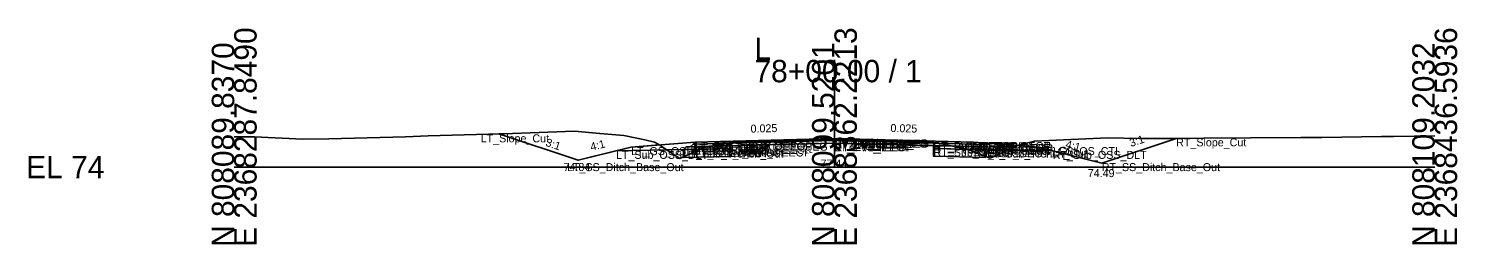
# Model space of a CAD drawing. Extents: x -26 to 8153, y -10 to 9520.
# Drawn here: x 6974.3 to 7152.8, y 8490.3 to 8517.3 of the extents above; entities that cross this region are included whole.
import ezdxf

# ---------------------------------------------------------------- set-up
doc = ezdxf.new("R2010")
doc.units = 0
for name, color, linetype in [('Exist CMT Pavement', 7, 'Continuous'), ('Exist Cross Section Cell', 7, 'Continuous'), ('Exist XS Center Line Elevation Label', 7, 'Continuous'), ('Exist XS Ground Line', 7, 'Continuous'), ('Prop CMT Pvmt Course 1', 7, 'Continuous'), ('Prop CMT Pvmt Course 1 Wedge', 7, 'Continuous'), ('Prop CMT Pvmt Course 2', 7, 'Continuous'), ('Prop CMT Pvmt Course 2 Wedge', 7, 'Continuous'), ('Prop CMT Pvmt Course 3', 7, 'Continuous'), ('Prop CMT Pvmt Course 3 Wedge', 7, 'Continuous'), ('Prop CMT Pvmt Surface', 7, 'Continuous'), ('Prop CMT Pvmt Surface Shoulder', 7, 'Continuous'), ('Prop CMT Pvmt Wedge Surface 1', 7, 'Continuous'), ('Prop CMT Pvmt Wedge Surface 2', 7, 'Continuous'), ('Prop CMT Pvmt Wedge Surface 3', 7, 'Continuous'), ('Prop CMT Shallow Undercut', 7, 'Continuous'), ('Prop CMT Shallow Undercut Boundary', 7, 'Continuous'), ('Prop CMT Shld Paved Course 1', 7, 'Continuous'), ('Prop CMT Shld Paved Course 2', 7, 'Continuous'), ('Prop CMT Shld Paved Course 3', 7, 'Continuous'), ('Prop CMT Slope Grass', 7, 'Continuous'), ('Prop CMT Subgrade Earthwork', 7, 'Continuous'), ('Prop XS Ditch Standard Text', 7, 'Continuous'), ('Prop XS Earthwork Shape', 7, 'Continuous'), ('Prop XS SE Text', 7, 'Continuous'), ('Prop XS Side Slope Text', 7, 'Continuous'), ('Prop XS Subgrade Earthwork', 7, 'Continuous'), ('Scratch_Level_2', 7, 'Continuous'), ('Scratch_Level_6', 7, 'Continuous')]:
    doc.layers.add(name, color=color, linetype=linetype)

msp = doc.modelspace()

# ---------------------------------------------------------------- linework, layer by layer
at = {"layer": 'Exist CMT Pavement'}
for p, q in [((7061.9, 8503.05), (7074.66, 8503.44)), ((7074.66, 8503.44), (7075, 8503.44)), ((7075, 8503.44), (7075.3, 8503.45)), ((7075.3, 8503.45), (7086.52, 8503.11)), ((7086.52, 8503.11), (7087.38, 8503.09))]:
    msp.add_line(p, q, dxfattribs=at)
at = {"layer": 'Exist Cross Section Cell'}
for p, q in [((7075, 8500), (7075, 8513.41)), ((7000, 8500), (7075, 8500)), ((7075, 8500), (7150, 8500))]:
    msp.add_line(p, q, dxfattribs=at)
at = {"layer": 'Exist XS Ground Line'}
for p, q in [((7000, 8503.77), (7001.16, 8503.78)), ((7001.16, 8503.78), (7002.17, 8503.8)), ((7002.17, 8503.8), (7002.54, 8503.78)), ((7002.54, 8503.78), (7008.58, 8503.47)), ((7008.58, 8503.47), (7011.84, 8503.53)), ((7011.84, 8503.53), (7021.4, 8503.78)), ((7021.4, 8503.78), (7024.25, 8503.89)), ((7024.25, 8503.89), (7034.78, 8504.21)), ((7034.78, 8504.21), (7042.51, 8504.47)), ((7042.51, 8504.47), (7045.67, 8504.19)), ((7045.67, 8504.19), (7048.67, 8503.96)), ((7048.67, 8503.96), (7051.3, 8503.4)), ((7101.79, 8503.31), (7109.14, 8503.64)), ((7109.14, 8503.64), (7113.1, 8503.59)), ((7113.1, 8503.59), (7116.18, 8503.58)), ((7116.18, 8503.58), (7121.16, 8503.62)), ((7121.16, 8503.62), (7126.99, 8503.65)), ((7126.99, 8503.65), (7133.27, 8503.69)), ((7133.27, 8503.69), (7135.91, 8503.7)), ((7135.91, 8503.7), (7143.35, 8503.84)), ((7143.35, 8503.84), (7144.84, 8503.84)), ((7144.84, 8503.84), (7150, 8503.9)), ((7051.3, 8503.4), (7052.53, 8503.13)), ((7052.53, 8503.13), (7052.98, 8502.85)), ((7052.98, 8502.85), (7055.69, 8501.08)), ((7055.69, 8501.08), (7058.82, 8502.5)), ((7058.82, 8502.5), (7061.9, 8503.05)), ((7061.9, 8503.05), (7074.66, 8503.44)), ((7074.66, 8503.44), (7075, 8503.44)), ((7075, 8503.44), (7075.3, 8503.45)), ((7075.3, 8503.45), (7086.52, 8503.11)), ((7086.52, 8503.11), (7087.38, 8503.09)), ((7087.38, 8503.09), (7087.77, 8503)), ((7087.77, 8503), (7088.13, 8502.93)), ((7088.13, 8502.93), (7091.21, 8502.33)), ((7091.21, 8502.33), (7091.93, 8502.13)), ((7091.93, 8502.13), (7094.47, 8501.11)), ((7094.47, 8501.11), (7096.45, 8502.02)), ((7096.45, 8502.02), (7096.91, 8502.36)), ((7096.91, 8502.36), (7097.55, 8502.61)), ((7097.55, 8502.61), (7099.98, 8503.24)), ((7099.98, 8503.24), (7101.79, 8503.31))]:
    msp.add_line(p, q, dxfattribs=at)
at = {"layer": 'Prop CMT Pvmt Course 1'}
for points in [[(7075, 8503.56), (7057.58, 8503.13)], [(7075, 8503.31), (7075, 8503.56)], [(7075, 8503.56), (7092.39, 8503.13)], [(7075, 8503.31), (7075, 8503.56)], [(7057.58, 8503.13), (7057.58, 8502.88)], [(7057.58, 8502.88), (7061.9, 8502.98)], [(7061.9, 8503.11), (7075, 8503.44)], [(7061.9, 8502.98), (7061.9, 8503.11)], [(7075, 8503.44), (7075, 8503.31), (7075, 8503.31)], [(7087.38, 8503.13), (7075, 8503.44)], [(7075, 8503.44), (7075, 8503.31), (7075, 8503.31)], [(7087.38, 8503), (7087.38, 8503.13)], [(7092.39, 8502.88), (7087.38, 8503)], [(7092.39, 8503.13), (7092.39, 8502.88)]]:
    msp.add_lwpolyline(points, dxfattribs=at)
at = {"layer": 'Prop CMT Pvmt Course 1 Wedge'}
for points in [[(7075, 8503.44), (7061.9, 8503.11)], [(7075, 8503.44), (7087.38, 8503.13)]]:
    msp.add_lwpolyline(points, dxfattribs=at)
at = {"layer": 'Prop CMT Pvmt Course 2'}
for points in [[(7061.9, 8502.98), (7057.58, 8502.88)], [(7057.58, 8502.88), (7057.58, 8502.55)], [(7057.58, 8502.55), (7061.9, 8502.65)], [(7061.9, 8502.65), (7061.9, 8502.98)], [(7087.38, 8502.67), (7087.38, 8503)], [(7087.38, 8503), (7092.39, 8502.88)], [(7092.39, 8502.55), (7087.38, 8502.67)], [(7092.39, 8502.88), (7092.39, 8502.55)]]:
    msp.add_lwpolyline(points, dxfattribs=at)
at = {"layer": 'Prop CMT Pvmt Course 2 Wedge'}
for points in [[(7075, 8503.31), (7061.9, 8502.98)], [(7075, 8503.31), (7087.38, 8503)]]:
    msp.add_lwpolyline(points, dxfattribs=at)
at = {"layer": 'Prop CMT Pvmt Course 3'}
for points in [[(7061.9, 8502.65), (7057.58, 8502.55)], [(7057.58, 8502.55), (7057.58, 8502.21)], [(7057.58, 8502.21), (7061.9, 8502.32)], [(7061.9, 8502.32), (7061.9, 8502.65)], [(7087.38, 8502.67), (7092.39, 8502.55)], [(7087.38, 8502.34), (7087.38, 8502.67)], [(7092.39, 8502.21), (7087.38, 8502.34)], [(7092.39, 8502.55), (7092.39, 8502.21)]]:
    msp.add_lwpolyline(points, dxfattribs=at)
at = {"layer": 'Prop CMT Pvmt Course 3 Wedge'}
for points in [[(7075, 8502.98), (7061.9, 8502.65)], [(7075, 8502.98), (7087.38, 8502.67)]]:
    msp.add_lwpolyline(points, dxfattribs=at)
at = {"layer": 'Prop CMT Pvmt Surface'}
for points in [[(7075, 8503.56), (7057.58, 8503.13)], [(7075, 8503.56), (7092.39, 8503.13)]]:
    msp.add_lwpolyline(points, dxfattribs=at)
at = {"layer": 'Prop CMT Pvmt Surface Shoulder'}
for points in [[(7057.58, 8503.13), (7057.58, 8503.13)], [(7092.39, 8503.13), (7092.39, 8503.13)]]:
    msp.add_lwpolyline(points, dxfattribs=at)
at = {"layer": 'Prop CMT Pvmt Wedge Surface 1'}
for points in [[(7057.58, 8502.88), (7057.58, 8503.13)], [(7061.9, 8502.98), (7057.58, 8502.88)], [(7075, 8503.44), (7061.9, 8503.11)], [(7061.9, 8503.11), (7061.9, 8502.98)], [(7075, 8503.44), (7087.38, 8503.13)], [(7087.38, 8503.13), (7087.38, 8503)], [(7087.38, 8503), (7092.39, 8502.88)], [(7092.39, 8502.88), (7092.39, 8503.13)]]:
    msp.add_lwpolyline(points, dxfattribs=at)
at = {"layer": 'Prop CMT Pvmt Wedge Surface 2'}
for points in [[(7075, 8503.31), (7057.58, 8502.88)], [(7057.58, 8502.88), (7057.58, 8503.13)], [(7075, 8503.31), (7092.39, 8502.88)], [(7092.39, 8502.88), (7092.39, 8503.13)]]:
    msp.add_lwpolyline(points, dxfattribs=at)
at = {"layer": 'Prop CMT Pvmt Wedge Surface 3'}
for points in [[(7057.58, 8502.55), (7057.58, 8503.13)], [(7075, 8502.98), (7057.58, 8502.55)], [(7075, 8502.98), (7092.39, 8502.55)], [(7092.39, 8502.55), (7092.39, 8503.13)]]:
    msp.add_lwpolyline(points, dxfattribs=at)
at = {"layer": 'Prop CMT Shallow Undercut'}
for points in [[(7056.15, 8501.29), (7056.15, 8501.19), (7061.9, 8501.32), (7061.9, 8502.32), (7058.23, 8502.23)], [(7091.93, 8502.13), (7093.82, 8501.37), (7093.82, 8501.19), (7087.38, 8501.34), (7087.38, 8502.34), (7091.54, 8502.24)]]:
    msp.add_lwpolyline(points, close=True, dxfattribs=at)
at = {"layer": 'Prop CMT Shallow Undercut Boundary'}
for p, q in [((7056.15, 8502.19), (7056.15, 8501.19)), ((7061.9, 8502.32), (7061.9, 8501.32)), ((7087.38, 8502.34), (7087.38, 8501.34)), ((7093.82, 8502.19), (7093.82, 8501.19)), ((7056.15, 8501.19), (7061.9, 8501.32)), ((7093.82, 8501.19), (7087.38, 8501.34))]:
    msp.add_line(p, q, dxfattribs=at)
at = {"layer": 'Prop CMT Shld Paved Course 1'}
for points in [[(7057.58, 8503.13), (7057.33, 8502.87)], [(7057.33, 8502.87), (7057.58, 8502.88)], [(7057.58, 8503.13), (7057.58, 8503.13)], [(7057.58, 8502.88), (7057.58, 8503.13)], [(7092.39, 8503.13), (7092.39, 8503.13)], [(7092.39, 8503.13), (7092.64, 8502.87)], [(7092.39, 8502.88), (7092.39, 8503.13)], [(7092.64, 8502.87), (7092.39, 8502.88)]]:
    msp.add_lwpolyline(points, dxfattribs=at)
at = {"layer": 'Prop CMT Shld Paved Course 2'}
for points in [[(7057.58, 8502.88), (7057.33, 8502.87), (7056.99, 8502.54)], [(7056.99, 8502.54), (7057.58, 8502.55)], [(7057.58, 8502.55), (7057.58, 8502.88)], [(7092.39, 8502.88), (7092.64, 8502.87), (7092.98, 8502.54)], [(7092.39, 8502.55), (7092.39, 8502.88)], [(7092.98, 8502.54), (7092.39, 8502.55)]]:
    msp.add_lwpolyline(points, dxfattribs=at)
at = {"layer": 'Prop CMT Shld Paved Course 3'}
for points in [[(7057.58, 8502.55), (7056.99, 8502.54), (7056.49, 8502.53), (7056.15, 8502.19)], [(7056.15, 8502.19), (7057.58, 8502.21)], [(7057.58, 8502.21), (7057.58, 8502.55)], [(7092.39, 8502.55), (7092.98, 8502.54), (7093.48, 8502.53), (7093.82, 8502.19)], [(7092.39, 8502.21), (7092.39, 8502.55)], [(7093.82, 8502.19), (7092.39, 8502.21)]]:
    msp.add_lwpolyline(points, dxfattribs=at)
at = {"layer": 'Prop CMT Slope Grass'}
for p, q in [((7042.99, 8500.84), (7033.05, 8504.15)), ((7049.58, 8502.49), (7042.99, 8500.84)), ((7057.58, 8503.13), (7049.58, 8502.49))]:
    msp.add_line(p, q, dxfattribs=at)
msp.add_lwpolyline([(7092.39, 8503.13), (7100.39, 8502.49), (7108.39, 8500.49), (7117.69, 8503.59)], dxfattribs=at)
at = {"layer": 'Prop CMT Subgrade Earthwork'}
for points in [[(7056.15, 8502.19), (7047.7, 8502.02)], [(7057.58, 8502.21), (7056.15, 8502.19)], [(7061.9, 8502.32), (7057.58, 8502.21)], [(7061.9, 8502.32), (7061.9, 8503.05)], [(7087.38, 8502.34), (7087.38, 8503.09)], [(7087.38, 8502.34), (7092.39, 8502.21)], [(7092.39, 8502.21), (7093.82, 8502.19)], [(7093.82, 8502.19), (7102.27, 8502.02)]]:
    msp.add_lwpolyline(points, dxfattribs=at)
at = {"layer": 'Prop XS Earthwork Shape'}
for points in [[(7047.7, 8502.02), (7042.99, 8500.84), (7033.05, 8504.15), (7034.78, 8504.21), (7042.51, 8504.47), (7045.67, 8504.19), (7048.67, 8503.96), (7051.3, 8503.4), (7052.53, 8503.13), (7052.98, 8502.85), (7053.11, 8502.77), (7049.58, 8502.49)], [(7108.39, 8500.49), (7117.69, 8503.59), (7116.18, 8503.58), (7113.1, 8503.59), (7109.14, 8503.64), (7101.79, 8503.31), (7099.98, 8503.24), (7097.85, 8502.69), (7100.39, 8502.49), (7102.27, 8502.02)], [(7054.07, 8502.14), (7047.7, 8502.02), (7049.58, 8502.49), (7053.11, 8502.77)], [(7056.15, 8502.19), (7054.07, 8502.14), (7055.69, 8501.08), (7056.15, 8501.29)], [(7056.15, 8501.29), (7058.22, 8502.23), (7061.9, 8502.32), (7061.9, 8501.32), (7056.15, 8501.19)], [(7056.15, 8501.29), (7058.22, 8502.23), (7057.58, 8502.21), (7056.15, 8502.19)], [(7061.9, 8502.32), (7061.9, 8503.05), (7058.82, 8502.5), (7058.22, 8502.23)], [(7087.38, 8502.34), (7087.38, 8503.09), (7087.77, 8503), (7088.13, 8502.93), (7091.21, 8502.33), (7091.56, 8502.24)], [(7087.38, 8502.34), (7091.56, 8502.24), (7091.93, 8502.13), (7093.82, 8501.37), (7093.82, 8501.19), (7087.38, 8501.34)], [(7092.39, 8502.21), (7093.82, 8502.19), (7093.82, 8501.37), (7091.93, 8502.13), (7091.56, 8502.24)], [(7096.45, 8502.02), (7096.6, 8502.13), (7093.82, 8502.19), (7093.82, 8501.37), (7094.47, 8501.11)], [(7096.91, 8502.36), (7097.55, 8502.61), (7097.85, 8502.69), (7100.39, 8502.49), (7102.27, 8502.02), (7096.6, 8502.13)]]:
    msp.add_lwpolyline(points, close=True, dxfattribs=at)
at = {"layer": 'Prop XS Subgrade Earthwork'}
for p, q in [((7056.15, 8502.19), (7061.9, 8502.32)), ((7087.38, 8502.34), (7093.82, 8502.19))]:
    msp.add_line(p, q, dxfattribs=at)
at = {"layer": 'Scratch_Level_6'}
for points in [[(7056.15, 8501.29), (7056.15, 8501.19), (7061.9, 8501.32), (7061.9, 8502.32), (7058.23, 8502.23)], [(7091.93, 8502.13), (7093.82, 8501.37), (7093.82, 8501.19), (7087.38, 8501.34), (7087.38, 8502.34), (7091.54, 8502.24)]]:
    msp.add_lwpolyline(points, close=True, dxfattribs=at)

# ---------------------------------------------------------------- texts
at = {"layer": 'Exist Cross Section Cell'}
for s, p in [('E 2368287.8490', (7002.8, 8490)), ('E 2368362.2213', (7077.8, 8490)), ('E 2368436.5936', (7152.8, 8490)), ('N 808089.8370', (7000, 8490)), ('N 808099.5201', (7075, 8490)), ('N 808109.2032', (7150, 8490))]:
    msp.add_text(s, height=2.8, rotation=90, dxfattribs=at).set_placement(p)
for s, p in [('L', (7065, 8513.41)), ('78+00.00 / 1', (7065, 8510.61)), ('EL 74', (6974, 8498.6))]:
    msp.add_text(s, height=2.8, dxfattribs=at).set_placement(p)
at = {"layer": 'Exist XS Center Line Elevation Label'}
msp.add_text('77.44', height=1, dxfattribs=at).set_placement((7073.26, 8499.94))
at = {"layer": 'Prop XS Ditch Standard Text'}
for s, p in [('74.84', (7041.15, 8499.51)), ('74.49', (7106.65, 8498.74))]:
    msp.add_text(s, height=1, dxfattribs=at).set_placement(p)
at = {"layer": 'Prop XS SE Text'}
for rotation, p in [(1.4321, (7064.53, 8504.3)), (358.5679, (7081.99, 8504.39))]:
    msp.add_text('0.025', height=1, rotation=rotation, dxfattribs=at).set_placement(p)
at = {"layer": 'Prop XS Side Slope Text'}
for s, rotation, p in [('3:1', 341.5668, (7038.83, 8502.67)), ('3:1', 18.4332, (7112.05, 8502.5)), ('4:1', 14.0362, (7044.63, 8502.02)), ('4:1', 345.9638, (7103.8, 8502.41))]:
    msp.add_text(s, height=1, rotation=rotation, dxfattribs=at).set_placement(p)
at = {"layer": 'Scratch_Level_2'}
for s, p in [('LT_Slope_Cut', (7030.79, 8503.09)), ('PV1_PGL', (7075, 8502.56)), ('RT_Slope_Cut', (7117.69, 8502.59)), ('LT_Sub_OSS_DLT', (7047.7, 8501.02)), ('LT_GS_OS_CTL', (7049.58, 8501.49)), ('LT_Sub_Trench_Out', (7056.15, 8501.19)), ('LT_PS3_Shelf_Out', (7056.49, 8501.53)), ('LT_PS3_OEOP', (7056.99, 8501.54)), ('LT_PS2_OEOP', (7057.33, 8501.87)), ('LT_PV1_OEOT', (7057.58, 8502.13)), ('LT_PS1_OEOP', (7057.58, 8502.13)), ('LT_PV2_OEOT', (7057.58, 8501.88)), ('LT_PV3_OEOT', (7057.58, 8501.55)), ('LT_Sub_OEOT', (7057.58, 8501.21)), ('LT_PV1_OEEOP', (7061.9, 8502.11)), ('LT_Sub Tie Out', (7061.9, 8502.05)), ('LT_PV_OEEOP_EG', (7061.9, 8502.05)), ('LT_PV2_OEEOP', (7061.9, 8501.98)), ('LT_PV3_OEEOP', (7061.9, 8501.65)), ('LT_Sub_OEEOP', (7061.9, 8501.32)), ('RT_PV_IEEOP_EG', (7075, 8502.44)), ('LT_PV_IEEOP_EG', (7075, 8502.44)), ('RT_PV1_IEEOP', (7075, 8502.44)), ('LT_PV1_IEEOP', (7075, 8502.44)), ('RT_PV2_IEEOP', (7075, 8502.31)), ('LT_PV2_IEEOP', (7075, 8502.31)), ('PV2_PGL', (7075, 8502.31)), ('RT_PV3_IEEOP', (7075, 8501.98)), ('LT_PV3_IEEOP', (7075, 8501.98)), ('RT_Sub Tie Out', (7087.38, 8502.09)), ('RT_PV_OEEOP_EG', (7087.38, 8502.09)), ('RT_PV1_OEEOP', (7087.38, 8502.13)), ('RT_PV2_OEEOP', (7087.38, 8502)), ('RT_PV3_OEEOP', (7087.38, 8501.67)), ('RT_Sub_OEEOP', (7087.38, 8501.34)), ('RT_PV1_OEOT', (7092.39, 8502.13)), ('RT_PS1_OEOP', (7092.39, 8502.13)), ('RT_PV2_OEOT', (7092.39, 8501.88)), ('RT_PV3_OEOT', (7092.39, 8501.55)), ('RT_Sub_OEOT', (7092.39, 8501.21)), ('RT_PS2_OEOP', (7092.64, 8501.87)), ('RT_PS3_OEOP', (7092.98, 8501.54)), ('RT_PS3_Shelf_Out', (7093.48, 8501.53)), ('RT_Sub_Trench_Out', (7093.82, 8501.19)), ('RT_GS_OS_CTL', (7100.39, 8501.49)), ('RT_Sub_OSS_DLT', (7102.27, 8501.02)), ('LT_SS_Ditch_Base_Out', (7041.58, 8499.49)), ('RT_SS_Ditch_Base_Out', (7108.39, 8499.49))]:
    msp.add_text(s, height=1, dxfattribs=at).set_placement(p)

doc.saveas('drawing.dxf')
